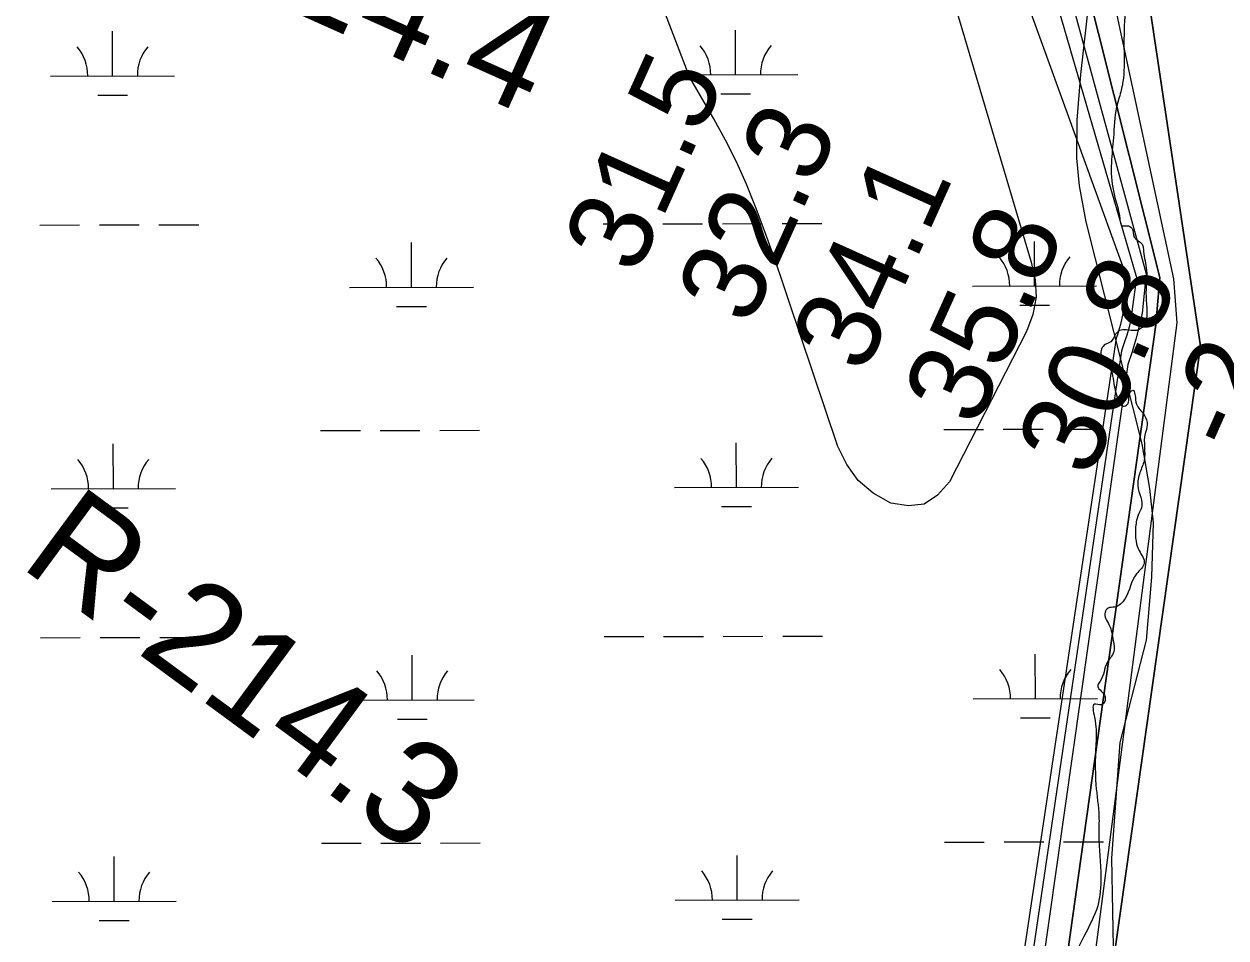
# Model space of a CAD drawing. Extents: x 3329297 to 3367176, y 649250 to 674653.
# Drawn here: x 3338859 to 3339828, y 662437 to 663174 of the extents above; entities that cross this region are included whole.
import ezdxf

# ---------------------------------------------------------------- set-up
doc = ezdxf.new("R2010")
doc.units = 0
for name, color, linetype in [('V-RIVR-EDGE', 7, 'Continuous'), ('V-RIVR-RANG', 7, 'Continuous'), ('V-RIVR-RANG-IDEN', 7, 'Continuous'), ('V-SITE-VEGE', 7, 'Continuous'), ('V-TOPO-DPTH', 7, 'Continuous'), ('V-TOPO-MAJR', 7, 'Continuous'), ('V-TOPO-MINR', 7, 'Continuous'), ('V-TOPO-WATR', 7, 'Continuous'), ('V-WETL-SWMP', 7, 'Continuous')]:
    doc.layers.add(name, color=color, linetype=linetype)

msp = doc.modelspace()

# ---------------------------------------------------------------- linework, layer by layer
at = {"layer": 'V-RIVR-EDGE'}
msp.add_spline([(3333408.67, 669402.25), (3333456.19, 669390.71), (3333480.63, 669386.5), (3333498.44, 669381.9), (3333510.87, 669380.21), (3333522.05, 669375.21), (3333537.79, 669370.2), (3333569.28, 669364.32), (3333591.65, 669358.87), (3333623.12, 669349.68), (3333650.87, 669341.32), (3333676.14, 669332.97), (3333726.26, 669319.16), (3333778.85, 669302.04), (3333791.7, 669299.52), (3333813.65, 669293.25), (3333833.94, 669285.74), (3333853.81, 669277.4), (3333866.25, 669277.37), (3333927.54, 669258.57), (3333978.9, 669241.03), (3334054.7, 669220.12), (3334082.03, 669212.59), (3334104.4, 669205.9), (3334133.39, 669195.06), (3334212.08, 669169.99), (3334258.87, 669154.54), (3334287.45, 669144.94), (3334323.9, 669134.48), (3334362.83, 669121.12), (3334397.62, 669109.43), (3334435.3, 669094.83), (3334441.92, 669091.5), (3334451.86, 669089.82), (3334460.97, 669083.99), (3334464.7, 669082.74), (3334470.5, 669083.56), (3334476.3, 669080.22), (3334476.7, 669076.08), (3334486.64, 669072.74), (3334503.22, 669071.87), (3334523.51, 669067.26), (3334538.42, 669061.42), (3334550.43, 669055.17), (3334564.91, 669046.85), (3334575.68, 669042.68), (3334598.87, 669036.4), (3334626.22, 669030.95), (3334690.85, 669018.77), (3334721.1, 669015.79), (3334733.12, 669015.76), (3334745.12, 669011.17), (3334755.07, 669009.49), (3334769.57, 669008.62), (3334791.12, 669004.42), (3334799.82, 669004.4), (3334813.5, 669004.78), (3334832.55, 668999.76), (3334841.67, 668998.5), (3334844.56, 668994.76), (3334856.98, 668990.17), (3334864.01, 668983.93), (3334870.22, 668977.7), (3334876.83, 668970.23), (3334882.21, 668968.55), (3334894.64, 668965.62), (3334904.17, 668965.6), (3334918.26, 668964.32), (3334926.55, 668963.47), (3334936.07, 668958.47), (3334945.17, 668949.33), (3334956.75, 668941.01), (3334959.65, 668941.42), (3334971.67, 668941.39), (3334983.28, 668941.78), (3334993.22, 668938.85), (3335003.57, 668932.19), (3335011.43, 668925.13), (3335021.77, 668920.13), (3335034.2, 668915.95), (3335054.91, 668911.76), (3335056.98, 668908.85), (3335064.84, 668903.86), (3335073.54, 668900.11), (3335080.99, 668898.01), (3335087.62, 668898), (3335095.08, 668897.98), (3335097.56, 668895.07), (3335105.01, 668888.42), (3335114.11, 668882.18), (3335138.13, 668873), (3335159.66, 668864.25), (3335185.74, 668850.5), (3335195.24, 668838.88), (3335210.97, 668830.13), (3335229.2, 668825.53), (3335249.9, 668817.6), (3335252.37, 668811.38), (3335261.48, 668805.55), (3335272.65, 668798.48), (3335296.26, 668792.62), (3335327.31, 668778.45), (3335359.19, 668761.79), (3335399.34, 668739.72), (3335432.46, 668723.48), (3335466.41, 668708.06), (3335508.64, 668689.3), (3335535.54, 668674.31), (3335583.98, 668653.05), (3335614.62, 668638.06), (3335645.26, 668624.72), (3335682.09, 668600.59), (3335715.2, 668580.61), (3335752.45, 668561.45), (3335771.91, 668553.11), (3335793.87, 668548.5), (3335846.45, 668524.74), (3335870.88, 668514.74), (3335887.86, 668509.31), (3335894.89, 668501), (3335912.68, 668488.11), (3335927.57, 668478.12), (3335958.63, 668466.44), (3335986.78, 668452.69), (3336001.26, 668442.71), (3336018.65, 668434.38), (3336038.94, 668426.86), (3336117.18, 668387.3), (3336184.23, 668349), (3336223.14, 668326.52), (3336257.49, 668305.71), (3336289.35, 668284.49), (3336317.09, 668269.5), (3336332.82, 668261.59), (3336456.59, 668198.69), (3336509.16, 668170.79), (3336541.45, 668152.89), (3336585.74, 668129.99), (3336625.9, 668110.82), (3336652.81, 668097.9), (3336753.39, 668040.04), (3336798.08, 668013.82), (3336819.61, 668001.33), (3336844.03, 667986.76), (3336862.23, 667973.87), (3336893.68, 667952.24), (3336928.03, 667933.09), (3336960.32, 667914.77), (3336990.53, 667894.8), (3337029.42, 667867.76), (3337069.15, 667842.38), (3337101.03, 667829.45), (3337126.7, 667818.2), (3337166.01, 667790.33), (3337200.36, 667767.86), (3337228.49, 667747.49), (3337263.25, 667726.26), (3337288.91, 667709.2), (3337372.51, 667657.19), (3337387.81, 667642.64), (3337413.87, 667621.85), (3337448.63, 667598.56), (3337473.45, 667578.6), (3337509.02, 667550.74), (3337579.37, 667503.32), (3337621.15, 667469.64), (3337664.99, 667430.98), (3337708, 667391.09), (3337739.83, 667359.09), (3337772.91, 667327.1), (3337812.19, 667288.45), (3337827.07, 667271.42), (3337829.54, 667264.37), (3337842.77, 667251.49), (3337873.39, 667227.79), (3337886.2, 667214.9), (3337903.15, 667197.87), (3337949.44, 667144.7), (3337971.36, 667123.51), (3337996.16, 667096.5), (3338024.28, 667069.91), (3338047.02, 667044.57), (3338075.53, 667011.75), (3338104.88, 666976.86), (3338113.55, 666965.24), (3338176.78, 666889.65), (3338206.11, 666850.2), (3338224.29, 666825.28), (3338246.19, 666798.29), (3338263.54, 666774.2), (3338301.95, 666718.57), (3338311.86, 666704.45), (3338327.97, 666683.27), (3338335.39, 666667.92), (3338348.6, 666644.26), (3338362.65, 666627.23), (3338385.38, 666599.41), (3338404.38, 666574.49), (3338412.64, 666562.03), (3338414.69, 666551.25), (3338422.1, 666533), (3338443.14, 666493.98), (3338455.94, 666471.98), (3338475.36, 666449.55), (3338483.22, 666442.9), (3338498.1, 666425.04), (3338521.62, 666381.88), (3338562.49, 666317.53), (3338585.64, 666290.53), (3338600.49, 666260.65), (3338619.87, 666219.99), (3338640.91, 666179.73), (3338652.47, 666165.19), (3338660.72, 666148.59), (3338708.98, 666053.14), (3338735.4, 666007.49), (3338756.45, 665971.37), (3338777.09, 665937.33), (3338810.12, 665887.1), (3338828.67, 665846.43), (3338853.83, 665796.63), (3338873.62, 665751.82), (3338895.07, 665712.81), (3338903.73, 665692.06), (3338916.51, 665665.92), (3338933.84, 665635.2), (3338944.14, 665609.48), (3338956.5, 665578.78), (3338961.85, 665565.5), (3338976.72, 665543.08), (3338984.97, 665527.72), (3338995.29, 665511.12), (3339011.78, 665472.12), (3339026.62, 665438.92), (3339039.81, 665412.78), (3339047.62, 665382.91), (3339085.52, 665289.98), (3339099.52, 665253.88), (3339113.54, 665222.76), (3339126.31, 665192.47), (3339138.67, 665160.53), (3339164.2, 665092.49), (3339180.27, 665055.97), (3339203.74, 664990.84), (3339215.67, 664956.41), (3339231.28, 664897.51), (3339241.14, 664863.5), (3339253.89, 664825.75), (3339262.12, 664798.38), (3339275.29, 664761.87), (3339290.53, 664724.53), (3339306.2, 664692.16), (3339318.96, 664656.48), (3339324.3, 664636.57), (3339336.64, 664597.17), (3339352.32, 664567.7), (3339365.51, 664538.24), (3339372.09, 664519.57), (3339374.1, 664493.04), (3339373.24, 664478.95), (3339373.22, 664471.07), (3339377.31, 664449.92), (3339393.81, 664419.21), (3339410.31, 664384.77), (3339423.47, 664344.95), (3339458.49, 664257.4), (3339470, 664219.24), (3339470.38, 664207.22), (3339477.79, 664185.65), (3339481.06, 664164.92), (3339486.38, 664140.04), (3339490.07, 664124.28), (3339499.57, 664107.26), (3339512.74, 664069.92), (3339523.82, 664028.45), (3339527.48, 663998.18), (3339528.24, 663969.58), (3339525.71, 663951.76), (3339522.38, 663945.55), (3339521.12, 663939.34), (3339523.98, 663925.24), (3339554.12, 663875.01), (3339569.36, 663836.01), (3339574.25, 663803.67), (3339577.08, 663774.24), (3339586.92, 663730.69), (3339599.67, 663691.28), (3339610.34, 663646.91), (3339623.11, 663615.79), (3339630.52, 663595.88), (3339633.84, 663595.87), (3339642.96, 663599.16), (3339642.95, 663594.19), (3339646.2, 663565.99), (3339654.41, 663535.72), (3339664.28, 663503.78), (3339677.03, 663465.2), (3339691.86, 663427.03), (3339697.2, 663406.71), (3339697.16, 663392.2), (3339697.14, 663381.01), (3339704.95, 663354.46), (3339710.68, 663325.43), (3339723.84, 663284.37), (3339738.67, 663247.44), (3339746.07, 663222.55), (3339747.68, 663203.07), (3339746.39, 663183.59), (3339745.49, 663154.58), (3339745.01, 663130.54), (3339742.91, 663119.36), (3339739.57, 663107.34), (3339737.02, 663082.48), (3339735.31, 663062.18), (3339736.91, 663039.79), (3339742.24, 663016.57), (3339743.89, 663011.59), (3339748.03, 663011.58), (3339751.76, 663009.5), (3339753.81, 663002.44), (3339760.02, 662996.63), (3339761.25, 662990.82), (3339763.7, 662975.89), (3339763.23, 662954.76), (3339760.68, 662930.31), (3339757.77, 662927.83), (3339749.07, 662927.43), (3339743.27, 662927.45), (3339738.7, 662924.14), (3339734.95, 662917.94), (3339730.39, 662915.88), (3339727.48, 662912.15), (3339727.05, 662907.59), (3339732.42, 662900.12), (3339737.36, 662884.36), (3339741.88, 662869.42), (3339745.19, 662866.1), (3339748.09, 662867.34), (3339750.6, 662877.28), (3339752.68, 662878.93), (3339754.33, 662875.61), (3339755.55, 662867.73), (3339761.75, 662859.01), (3339764.21, 662850.72), (3339762.54, 662844.09), (3339761.66, 662822.12), (3339758.32, 662812.6), (3339756.63, 662801.83), (3339759.49, 662784), (3339757.41, 662779.44), (3339754.89, 662768.67), (3339755.28, 662757.07), (3339757.75, 662749.6), (3339761.87, 662739.64), (3339755.63, 662730.95), (3339746.46, 662711.08), (3339737.74, 662704.06), (3339732.76, 662703.24), (3339730.27, 662699.93), (3339733.56, 662689.56), (3339736.84, 662677.12), (3339737.24, 662668), (3339731.83, 662659.31), (3339726.4, 662644.4), (3339724.32, 662641.09), (3339729.69, 662633.2), (3339729.67, 662627.4), (3339727.18, 662625.33), (3339721.8, 662625.76), (3339721.77, 662615.4), (3339722.97, 662597.16), (3339722.88, 662560.68), (3339725.3, 662535.39), (3339725.27, 662520.47), (3339726.84, 662486.48), (3339724.3, 662463.27), (3339713.04, 662438.43), (3339703.87, 662416.9), (3339699.66, 662391.63), (3339692.89, 662333.2), (3339688.24, 662297.98), (3339687.35, 662274.36), (3339683.58, 662256.13), (3339676.08, 662239.99), (3339666.07, 662216.8), (3339659.8, 662192.78), (3339656.84, 662171.64), (3339654.66, 662126.06), (3339650.43, 662090.84), (3339644.54, 662058.52), (3339643.67, 662039.46), (3339638.22, 662015.43), (3339634.45, 661998.44), (3339628.58, 661971.93), (3339618.98, 661945.84), (3339616.46, 661933), (3339617.23, 661907.3), (3339619.63, 661874.97), (3339617.1, 661854.66), (3339612.93, 661845.55), (3339610.83, 661836.44), (3339609.99, 661829.81), (3339609.97, 661820.28), (3339609.94, 661810.74), (3339603.71, 661804.13), (3339600.8, 661799.58), (3339598.69, 661785.07), (3339594.93, 661775.55), (3339590.33, 661759.4), (3339588.63, 661741.16), (3339585.71, 661733.3), (3339580.72, 661727.51), (3339574.08, 661723.79), (3339572.82, 661715.92), (3339571.93, 661693.54), (3339563.96, 661655.01), (3339553.91, 661613.59), (3339540.55, 661574.66), (3339527.6, 661533.66), (3339508.45, 661497.23), (3339490.11, 661455.83), (3339486.77, 661446.72), (3339487.15, 661432.62), (3339486.27, 661412.32), (3339484.59, 661404.03), (3339476.69, 661391.62), (3339467.95, 661378.79), (3339452.99, 661365.15), (3339446.77, 661363.5), (3339440.97, 661363.1), (3339433.9, 661354.83), (3339423.52, 661346.15), (3339398.21, 661334.61), (3339381.19, 661326.78), (3339369.99, 661319.76), (3339357.51, 661305.28), (3339344.6, 661280.03), (3339332.97, 661269.7), (3339320.94, 661263.51), (3339313.89, 661263.11), (3339310.17, 661266.02), (3339308.11, 661271.83), (3339302.75, 661282.21), (3339298.61, 661286.36), (3339290.74, 661288.87), (3339284.94, 661288.88), (3339274.98, 661285.59), (3339261.28, 661273.19), (3339255.46, 661266.57), (3339248.82, 661265.76), (3339234.73, 661264.55), (3339224.36, 661264.16), (3339216.48, 661259.21), (3339211.9, 661252.17), (3339209.4, 661248.45), (3339211.04, 661240.57), (3339215.57, 661229.37), (3339215.52, 661208.23), (3339213.41, 661191.24), (3339208.83, 661185.04), (3339198.85, 661169.31), (3339190.95, 661161.87), (3339179.34, 661161.07), (3339154.49, 661165.69), (3339127.97, 661171.14), (3339111.41, 661176.16), (3339105.19, 661176.17), (3339096.89, 661174.12), (3339090.66, 661168.75), (3339085.66, 661157.16), (3339071.95, 661143.1), (3339054.92, 661129.88), (3339020.08, 661118.77), (3338993.53, 661110.13), (3338978.58, 661099.81), (3338965.29, 661086.16), (3338953.63, 661064.64), (3338937.4, 661038.98)], degree=3, dxfattribs=at)
at = {"layer": 'V-SITE-VEGE'}
for p, q in [((3339723.65, 663251.93), (3339710.48, 663133.55)), ((3339710.48, 663133.55), (3339707.45, 663096.66)), ((3339707.45, 663096.66), (3339707.12, 663066.06)), ((3339707.12, 663066.06), (3339709.48, 663043.83)), ((3339709.48, 663043.83), (3339714.7, 663014.69)), ((3339714.7, 663014.69), (3339759.97, 662835.83)), ((3339759.97, 662835.83), (3339765.97, 662799.74)), ((3339765.97, 662799.74), (3339769.09, 662771.96)), ((3339769.09, 662771.96), (3339767.54, 662728.13)), ((3339767.54, 662728.13), (3339763.28, 662677.32)), ((3339763.28, 662677.32), (3339742.02, 662595.01)), ((3339742.02, 662595.01), (3339735.5, 662501.75)), ((3339735.5, 662501.75), (3339737.8, 662368.95))]:
    msp.add_line(p, q, dxfattribs=at)
at = {"layer": 'V-TOPO-DPTH'}
for points in [[(3339703.42, 662181.99), (3339807.23, 662914.5), (3339728.88, 663437.72), (3339648.16, 663805.96), (3339602.8, 664026.17)], [(3339602.8, 664026.17), (3339648.16, 663805.96), (3339728.88, 663437.72), (3339807.23, 662914.5), (3339703.42, 662181.99)], [(3339673.25, 662233.34), (3339771.03, 662931.72), (3339774.38, 662969.73), (3339663.4, 663411.54), (3339659.99, 663434.01), (3339656.38, 663456.44), (3339652.63, 663478.85), (3339620.68, 663664.59), (3339613.51, 663704.08), (3339605.84, 663743.46), (3339597.43, 663782.7), (3339588.54, 663821.83), (3339579.33, 663860.9)]]:
    msp.add_lwpolyline(points, dxfattribs=at)
at = {"layer": 'V-TOPO-MAJR'}
msp.add_lwpolyline([(3339377.88, 663927.8), (3339560.04, 663488.04), (3339748.91, 662966.48), (3339748.69, 662961.85), (3339748.04, 662957.21), (3339742.56, 662932.01), (3339741.88, 662929.21), (3339741.1, 662926.44), (3339740.18, 662923.72), (3339739.17, 662921.02), (3339641.13, 662268.35)], dxfattribs=at)
at = {"layer": 'V-TOPO-MINR'}
for points in [[(3339402.68, 664095.47), (3339620.52, 663440.98), (3339620.84, 663438.08), (3339621.09, 663435.16), (3339621.31, 663432.25), (3339755.52, 662969.78), (3339751.11, 662936.33), (3339749.55, 662929.84), (3339747.79, 662923.41), (3339745.75, 662917.06), (3339743.52, 662910.77), (3339642.56, 662225.21)], [(3339549.02, 663860.7), (3339560.35, 663810.36), (3339572.38, 663760.2), (3339584.88, 663710.14), (3339588.7, 663695.3), (3339599, 663652.61), (3339608.44, 663609.74), (3339616.6, 663566.61), (3339623.89, 663523.3), (3339633.83, 663458.35), (3339635.44, 663447.38), (3339636.96, 663436.4), (3339763.47, 662972.74), (3339760.16, 662940.95), (3339757.72, 662930.5), (3339755.04, 662920.13), (3339751.98, 662909.85), (3339748.67, 662899.65), (3339653.31, 662227.79)], [(3339579.33, 663860.9), (3339588.54, 663821.83), (3339597.43, 663782.7), (3339605.84, 663743.46), (3339613.51, 663704.08), (3339620.68, 663664.59), (3339652.63, 663478.85), (3339656.38, 663456.44), (3339659.99, 663434.01), (3339663.4, 663411.54), (3339774.38, 662969.73), (3339771.03, 662931.72), (3339673.25, 662233.34)], [(3339612.54, 663838.45), (3339682.59, 663457.06), (3339684.92, 663444.18), (3339687.19, 663431.29), (3339689.39, 663418.38), (3339691.55, 663405.47), (3339785.3, 662968.71), (3339788, 662933.37), (3339698.03, 662238.92)], [(3339521.23, 663486.82), (3339670.71, 662982.26), (3339673.83, 662967.98), (3339674.64, 662953.84), (3339671.97, 662939.94), (3339666.99, 662926.19), (3339604.85, 662805.05), (3339595.4, 662794.26), (3339584.6, 662787.17), (3339571.78, 662785.65), (3339557.6, 662787.83), (3339543.52, 662796.07), (3339531.41, 662806.14), (3339522.26, 662818.96), (3339515.08, 662833.61), (3339475.1, 662952.52), (3339468.73, 662971.16), (3339462.24, 662989.75), (3339455.55, 663008.27), (3339448.74, 663026.75), (3339441.39, 663044.99), (3339433.44, 663062.95), (3339424.61, 663080.48), (3339415.19, 663097.74), (3339395.55, 663131.66), (3339282.09, 663427.98)]]:
    msp.add_lwpolyline(points, dxfattribs=at)
at = {"layer": 'V-TOPO-WATR'}
msp.add_lwpolyline([(3339602.8, 664026.17), (3339648.16, 663805.96), (3339728.88, 663437.72), (3339807.23, 662914.5), (3339703.42, 662181.99)], dxfattribs=at)
at = {"layer": 'V-WETL-SWMP'}
for p, q in [((3339723.65, 663251.93), (3339710.48, 663133.55)), ((3338930.75, 663132.31), (3338930.68, 663168.31)), ((3339432.66, 663133.26), (3339432.59, 663169.26)), ((3338880.75, 663132.21), (3338980.75, 663132.4)), ((3339382.66, 663133.16), (3339482.66, 663133.35)), ((3339710.48, 663133.55), (3339707.45, 663096.66)), ((3338918.78, 663116.85), (3338942.78, 663116.9)), ((3339420.69, 663117.8), (3339444.69, 663117.85)), ((3339707.45, 663096.66), (3339707.12, 663066.06)), ((3339707.12, 663066.06), (3339709.48, 663043.83)), ((3339709.48, 663043.83), (3339714.7, 663014.69)), ((3339326.04, 663012.98), (3339358.04, 663013.04)), ((3339374.04, 663013.07), (3339406.04, 663013.13)), ((3339422.04, 663013.17), (3339454.04, 663013.23)), ((3339470.04, 663013.26), (3339502.04, 663013.32)), ((3339714.7, 663014.69), (3339759.97, 662835.83)), ((3338872.13, 663012.13), (3338904.13, 663012.19)), ((3338920.13, 663012.22), (3338952.13, 663012.28)), ((3338968.13, 663012.31), (3339000.13, 663012.37)), ((3339171.54, 662961.95), (3339171.48, 662997.95)), ((3339673.45, 662962.9), (3339673.38, 662998.9)), ((3339121.54, 662961.86), (3339221.54, 662962.04)), ((3339623.45, 662962.8), (3339723.45, 662962.99)), ((3339159.57, 662946.5), (3339183.57, 662946.54)), ((3339661.48, 662947.44), (3339685.48, 662947.49)), ((3339098.35, 662846.38), (3339130.35, 662846.44)), ((3339146.35, 662846.47), (3339178.35, 662846.53)), ((3339194.35, 662846.56), (3339226.35, 662846.62)), ((3339600.26, 662847.33), (3339632.26, 662847.39)), ((3339648.26, 662847.42), (3339680.26, 662847.48)), ((3339696.26, 662847.51), (3339728.26, 662847.57)), ((3338931.38, 662799.63), (3338931.31, 662835.63)), ((3339433.29, 662800.58), (3339433.22, 662836.58)), ((3339759.97, 662835.83), (3339765.97, 662799.74)), ((3338881.38, 662799.54), (3338981.38, 662799.73)), ((3339383.29, 662800.49), (3339483.29, 662800.68)), ((3339765.97, 662799.74), (3339769.09, 662771.96)), ((3338919.41, 662784.18), (3338943.41, 662784.23)), ((3339421.31, 662785.13), (3339445.31, 662785.17)), ((3339769.09, 662771.96), (3339767.53, 662728.13)), ((3339767.53, 662728.13), (3339763.28, 662677.32)), ((3338872.76, 662679.45), (3338904.76, 662679.51)), ((3338920.76, 662679.54), (3338952.76, 662679.6)), ((3338968.76, 662679.63), (3339000.76, 662679.69)), ((3339326.67, 662680.31), (3339358.67, 662680.37)), ((3339374.67, 662680.4), (3339406.67, 662680.46)), ((3339422.67, 662680.49), (3339454.67, 662680.55)), ((3339470.67, 662680.58), (3339502.67, 662680.64)), ((3339763.28, 662677.32), (3339742.02, 662595)), ((3339172.17, 662629.28), (3339172.1, 662665.28)), ((3339674.08, 662630.22), (3339674.01, 662666.22)), ((3339122.17, 662629.18), (3339222.17, 662629.37)), ((3339624.08, 662630.13), (3339724.08, 662630.32)), ((3339160.2, 662613.82), (3339184.2, 662613.87)), ((3339662.11, 662614.77), (3339686.11, 662614.82)), ((3339742.02, 662595), (3339735.5, 662501.74)), ((3339098.98, 662513.7), (3339130.98, 662513.77)), ((3339146.98, 662513.8), (3339178.98, 662513.86)), ((3339194.98, 662513.89), (3339226.98, 662513.95)), ((3339600.89, 662514.65), (3339632.89, 662514.71)), ((3339648.89, 662514.74), (3339680.89, 662514.8)), ((3339696.89, 662514.83), (3339728.89, 662514.9)), ((3338932.01, 662466.96), (3338931.94, 662502.96)), ((3339433.91, 662467.91), (3339433.85, 662503.91)), ((3339735.5, 662501.74), (3339737.8, 662368.95)), ((3338882.01, 662466.86), (3338982.01, 662467.05)), ((3339383.91, 662467.81), (3339483.91, 662468)), ((3338920.04, 662451.51), (3338944.04, 662451.55)), ((3339421.94, 662452.45), (3339445.94, 662452.5))]:
    msp.add_line(p, q, dxfattribs=at)
for centre, start, end in [((3338875.51, 663132.68), 359.33648, 40.88014), ((3338985.99, 663132.89), 139.33648, 180.88013), ((3339377.41, 663133.63), 359.33648, 40.88014), ((3339487.9, 663133.84), 139.33648, 180.88013), ((3339116.3, 662962.32), 359.33648, 40.88014), ((3339226.79, 662962.53), 139.33648, 180.88013), ((3339618.21, 662963.27), 359.33648, 40.88014), ((3339728.69, 662963.48), 139.33648, 180.88013), ((3338876.13, 662800), 359.33648, 40.88014), ((3338986.62, 662800.21), 139.33648, 180.88013), ((3339378.04, 662800.95), 359.33648, 40.88014), ((3339488.53, 662801.16), 139.33648, 180.88013), ((3339116.93, 662629.65), 359.33648, 40.88014), ((3339227.41, 662629.85), 139.33648, 180.88013), ((3339618.84, 662630.59), 359.33648, 40.88014), ((3339729.32, 662630.8), 139.33648, 180.88013), ((3338876.76, 662467.33), 359.33648, 40.88014), ((3338987.25, 662467.54), 139.33648, 180.88013), ((3339378.67, 662468.28), 359.33648, 40.88014), ((3339489.16, 662468.49), 139.33648, 180.88013)]:
    msp.add_arc(centre, 35.25, start, end, dxfattribs=at)

# ---------------------------------------------------------------- texts
at = {"layer": 'V-RIVR-RANG'}
for s, rotation, p in [('31.5', 65.72833, (3339352.78, 662970.3)), ('32.3', 65.72833, (3339444.04, 662929.41)), ('34.1', 65.72833, (3339536.27, 662890.69)), ('35.8', 65.72833, (3339626.56, 662847.64)), ('30.8', 65.72833, (3339717.82, 662806.75)), ('-2', 66.00789, (3339836.81, 662826.75))]:
    msp.add_text(s, height=67, rotation=rotation, dxfattribs=at).set_placement(p)
at = {"layer": 'V-RIVR-RANG-IDEN'}
for s, rotation, p in [('R-214.4', 335.86621, (3338902.06, 663261.99)), ('R-214.3', 323.63696, (3338854.81, 662737.56))]:
    msp.add_text(s, height=83, rotation=rotation, dxfattribs=at).set_placement(p)

doc.saveas('drawing.dxf')
